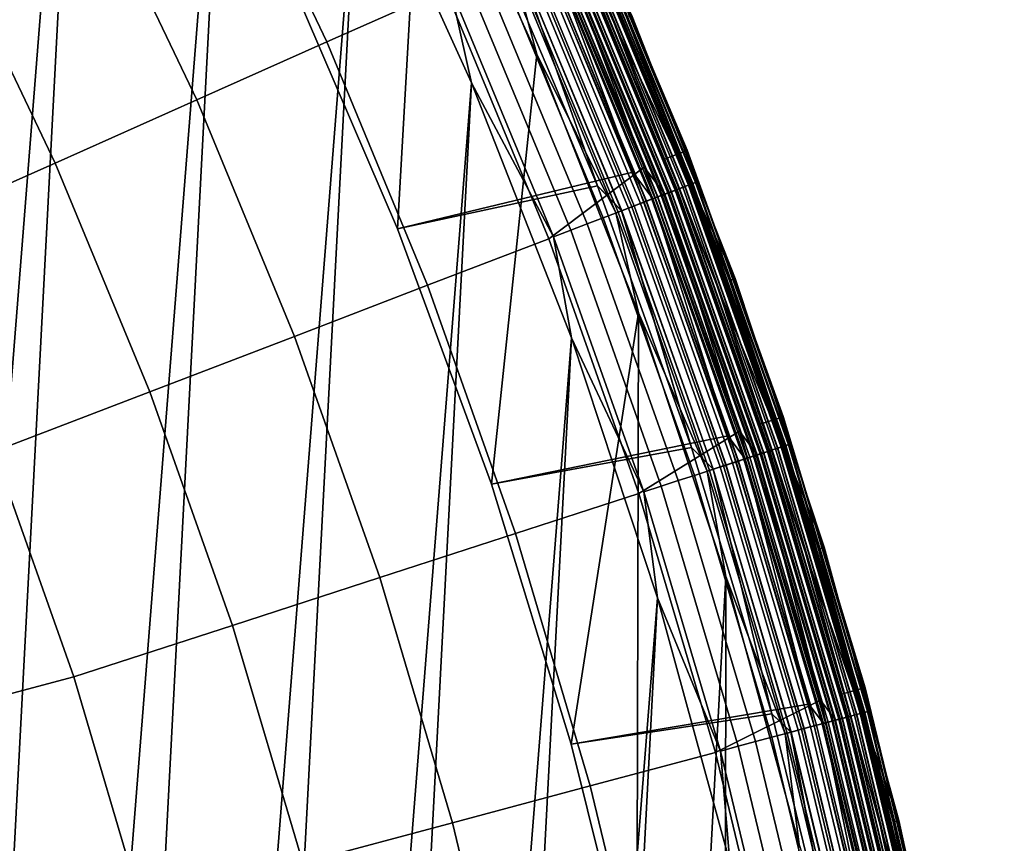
# Model space of a CAD drawing. Header units: metres. Extents: x -167 to 28, y -27 to 27.
# Tile 297 of 303: x 22.16 to 27.25, y 6.43 to 10.69. Entities that reach past the tile are written whole.
import ezdxf

# ---------------------------------------------------------------- set-up
doc = ezdxf.new("R2010")
doc.units = ezdxf.units.M
doc.layers.add('solid_12_065_021_XXX', color=7, linetype='CONTINUOUS')

msp = doc.modelspace()

# ---------------------------------------------------------------- linework, layer by layer
at = {"layer": 'solid_12_065_021_XXX'}
for points in [[(21.75247, 15.305375, 0.2), (22.53614, 14.126105, 0.2), (20.033514, -17.49522, 0.2)], [(22.53614, 14.126105, 0.2), (20.936155, -16.404324, 0.2), (20.033514, -17.49522, 0.2)], [(22.53614, 14.126105, 0.2), (23.255943, 12.906806, 0.2), (20.936155, -16.404324, 0.2)], [(24.240126, 11.818609, 24.5), (23.576563, 13.092319, 24.5), (23.558611, 10.899353, 24.5), (24.114119, 9.607979, 24.5)], [(23.255943, 12.906806, 0.2), (21.779463, -15.266941, 0.2), (20.936155, -16.404324, 0.2)], [(23.255943, 12.906806, 0.2), (23.909811, 11.650984, 0.2), (21.779463, -15.266941, 0.2)], [(23.162811, 11.802042, 129.094391), (23.748739, 10.57362, 129.094391), (24.361313, 10.846355, 127.764793), (23.760273, 12.106463, 127.764793)], [(25.858955, 9.351154, 24), (25.232136, 10.675178, 0.996509), (24.62822, 12.002954, 0.996509), (25.324472, 10.714521, 24)], [(25.023251, 11.141068, 0.901425), (24.62822, 12.002954, 0.996509), (25.232136, 10.675178, 0.996509)], [(24.834955, 10.511333, 24.5), (24.240126, 11.818609, 24.5), (24.114119, 9.607979, 24.5), (24.598927, 8.288352, 24.5)], [(24.701334, 10.997743, 24.494911), (24.240126, 11.818609, 24.5), (24.834955, 10.511333, 24.5)], [(22.50633, 11.467548, 130.388458), (23.075651, 10.273942, 130.388458), (23.748739, 10.57362, 129.094391), (23.162811, 11.802042, 129.094391)], [(23.909811, 11.650984, 0.2), (22.561016, -14.086345, 0.2), (21.779463, -15.266941, 0.2)], [(23.909811, 11.650984, 0.2), (24.495947, 10.362094, 0.2), (22.561016, -14.086345, 0.2)], [(24.385832, 10.857272, 0.205801), (24.495947, 10.362094, 0.2), (23.909811, 11.650984, 0.2)], [(23.075651, 10.273942, 130.388458), (22.50633, 11.467548, 130.388458), (21.792501, 11.103834, 131.643692), (22.343765, 9.948086, 131.643692)], [(25.609295, 10.013431, 111.80262), (25.04006, 11.362224, 111.80262), (24.928316, 11.311522, 125.863533), (25.495007, 9.96876, 125.863533)], [(25.117052, 11.182832, 111.755402), (25.04006, 11.362224, 111.80262), (25.609295, 10.013431, 111.80262)], [(25.611744, 10.014416, 25.5), (25.042456, 11.363335, 25.5), (25.042456, 11.363335, 110.5), (25.611744, 10.014416, 110.5)], [(25.117933, 11.183225, 110.570518), (25.611744, 10.014416, 110.5), (25.042456, 11.363335, 110.5)], [(25.117851, 11.183187, 25.428843), (25.042456, 11.363335, 25.5), (25.611744, 10.014416, 25.5)], [(25.000582, 11.130976, 126.006737), (25.495007, 9.96876, 125.863533), (24.928316, 11.311522, 125.863533)], [(24.895582, 9.556519, 127.764793), (25.389023, 9.927318, 126.423683), (24.82469, 11.264499, 126.423683), (24.361313, 10.846355, 127.764793)], [(24.948336, 11.107715, 126.288391), (24.82469, 11.264499, 126.423683), (25.389023, 9.927318, 126.423683)], [(24.768358, 11.235007, 111.5), (25.331234, 9.900785, 111.5), (24.114126, 9.607965, 111.5), (23.558615, 10.899342, 111.5)], [(24.888802, 11.081208, 111.503677), (25.331234, 9.900785, 111.5), (24.768358, 11.235007, 111.5)], [(24.114138, 9.607936, 111), (25.147024, 9.829906, 111), (24.588175, 11.154444, 111), (23.558563, 10.899455, 111)], [(24.114138, 9.607936, 25), (23.558563, 10.899455, 25), (24.588175, 11.154444, 25), (25.147024, 9.829906, 25)], [(24.730732, 11.010832, 110.994911), (24.588175, 11.154444, 111), (25.147024, 9.829906, 111)], [(24.730152, 11.010573, 25.004999), (25.147024, 9.829906, 25), (24.588175, 11.154444, 25)], [(25.049883, 11.152926, 25.2295), (25.599253, 9.826632, 25.2295), (25.559273, 9.811286, 25.172354), (25.010763, 11.135509, 25.172354)], [(25.599577, 9.826756, 110.769958), (25.050201, 11.153068, 110.769958), (25.011147, 11.13568, 110.827164), (25.559666, 9.811437, 110.827164)], [(25.601429, 9.827468, 24.207253), (25.052013, 11.153874, 24.207253), (25.020802, 11.139978, 24.26996), (25.569532, 9.815224, 24.26996)], [(25.589712, 9.82297, 111.588661), (25.040548, 11.14877, 111.588661), (25.068521, 11.161224, 111.624825), (25.618299, 9.833943, 111.624825)], [(25.081169, 11.166856, 25.292162), (25.631224, 9.838904, 25.292162), (25.599253, 9.826632, 25.2295), (25.049883, 11.152926, 25.2295)], [(25.631472, 9.839001, 110.707253), (25.081411, 11.166964, 110.707253), (25.050201, 11.153068, 110.769958), (25.599577, 9.826756, 110.769958)], [(25.624659, 9.836385, 24.140318), (25.074745, 11.163996, 24.140318), (25.052013, 11.153874, 24.207253), (25.601429, 9.827468, 24.207253)], [(25.618299, 9.833943, 111.624825), (25.068521, 11.161224, 111.624825), (25.090944, 11.171207, 111.665352), (25.641212, 9.842739, 111.665352)], [(25.638752, 9.841795, 24.07052), (25.088535, 11.170135, 24.07052), (25.074745, 11.163996, 24.140318), (25.624659, 9.836385, 24.140318)], [(25.103979, 11.177011, 25.359066), (25.654535, 9.847854, 25.359066), (25.631224, 9.838904, 25.292162), (25.081169, 11.166856, 25.292162)], [(25.654703, 9.847918, 110.64032), (25.104145, 11.177085, 110.64032), (25.081411, 11.166964, 110.707253), (25.631472, 9.839001, 110.707253)], [(25.638752, 9.841795, 24.07052), (25.297022, 10.702425, 24), (25.088535, 11.170135, 24.07052)], [(25.641212, 9.842739, 111.665352), (25.090944, 11.171207, 111.665352), (25.107256, 11.178471, 111.709244), (25.657883, 9.849138, 111.709244)], [(25.117851, 11.183187, 25.428843), (25.668711, 9.853294, 25.428843), (25.654535, 9.847854, 25.359066), (25.103979, 11.177011, 25.359066)], [(25.668795, 9.853328, 110.570518), (25.117933, 11.183225, 110.570518), (25.104145, 11.177085, 110.64032), (25.654703, 9.847918, 110.64032)], [(25.657883, 9.849138, 111.709244), (25.107256, 11.178471, 111.709244), (25.117052, 11.182832, 111.755402), (25.667894, 9.852982, 111.755402)], [(25.667894, 9.852982, 111.755402), (25.117052, 11.182832, 111.755402), (25.609295, 10.013431, 111.80262)], [(25.117851, 11.183187, 25.428843), (25.611744, 10.014416, 25.5), (25.668711, 9.853294, 25.428843)], [(25.668795, 9.853328, 110.570518), (25.611744, 10.014416, 110.5), (25.117933, 11.183225, 110.570518)], [(22.343765, 9.948086, 131.643692), (21.792501, 11.103834, 131.643692), (21.022364, 10.713361, 132.856903), (21.554325, 9.598278, 132.856903)], [(25.482512, 9.781819, 24.377687), (24.935648, 11.102066, 24.377687), (24.883442, 11.078822, 24.420511), (25.429161, 9.76134, 24.420511)], [(25.434637, 9.763443, 111.503677), (24.888802, 11.081208, 111.503677), (24.930891, 11.099948, 111.51474), (25.477652, 9.779954, 111.51474)], [(24.944407, 11.105966, 0.626765), (25.491463, 9.785255, 0.626765), (25.444736, 9.76732, 0.544336), (24.898684, 11.085608, 0.544336)], [(24.964603, 11.114958, 25.121891), (25.512102, 9.793179, 25.121891), (25.4587, 9.772679, 25.079142), (24.912348, 11.091692, 25.079142)], [(25.512556, 9.793352, 110.877686), (24.965048, 11.115155, 110.877686), (24.912842, 11.091912, 110.920509), (25.459206, 9.772873, 110.920509)], [(25.477652, 9.779954, 111.51474), (24.930891, 11.099948, 111.51474), (24.970863, 11.117745, 111.532928), (25.518501, 9.795634, 111.532928)], [(25.529621, 9.799904, 24.32716), (24.981747, 11.12259, 24.32716), (24.935648, 11.102066, 24.377687), (25.482512, 9.781819, 24.377687)], [(24.980736, 11.12214, 0.714617), (25.528589, 9.799507, 0.714617), (25.491463, 9.785255, 0.626765), (24.944407, 11.105966, 0.626765)], [(25.528484, 9.799467, 126.148933), (24.980635, 11.122095, 126.148933), (24.948336, 11.107715, 126.288391), (25.495478, 9.786797, 126.288391)], [(25.495478, 9.786797, 126.288391), (24.948336, 11.107715, 126.288391), (25.389023, 9.927318, 126.423683)], [(25.010763, 11.135509, 25.172354), (25.559273, 9.811286, 25.172354), (25.512102, 9.793179, 25.121891), (24.964603, 11.114958, 25.121891)], [(25.559666, 9.811437, 110.827164), (25.011147, 11.13568, 110.827164), (24.965048, 11.115155, 110.877686), (25.512556, 9.793352, 110.877686)], [(25.518501, 9.795634, 111.532928), (24.970863, 11.117745, 111.532928), (25.007723, 11.134155, 111.55777), (25.556168, 9.810094, 111.55777)], [(25.54887, 9.807292, 126.006737), (25.000582, 11.130976, 126.006737), (24.980635, 11.122095, 126.148933), (25.528484, 9.799467, 126.148933)], [(25.007145, 11.133899, 0.806616), (25.555576, 9.809867, 0.806616), (25.528589, 9.799507, 0.714617), (24.980736, 11.12214, 0.714617)], [(25.569532, 9.815224, 24.26996), (25.020802, 11.139978, 24.26996), (24.981747, 11.12259, 24.32716), (25.529621, 9.799904, 24.32716)], [(25.54887, 9.807292, 126.006737), (25.495007, 9.96876, 125.863533), (25.000582, 11.130976, 126.006737)], [(25.023251, 11.141068, 0.901425), (25.572035, 9.816185, 0.901425), (25.555576, 9.809867, 0.806616), (25.007145, 11.133899, 0.806616)], [(25.556168, 9.810094, 111.55777), (25.007723, 11.134155, 111.55777), (25.040548, 11.14877, 111.588661), (25.589712, 9.82297, 111.588661)], [(25.023251, 11.141068, 0.901425), (25.232136, 10.675178, 0.996509), (25.572035, 9.816185, 0.901425)], [(25.370661, 9.738884, 24.454756), (24.826197, 11.053335, 24.454756), (24.765078, 11.026123, 24.479727), (25.308201, 9.714909, 24.479727)], [(24.844233, 11.061365, 0.468529), (25.389091, 9.745959, 0.468529), (25.325335, 9.721485, 0.400443), (24.781845, 11.033588, 0.400443)], [(24.855062, 11.066187, 25.044977), (25.400158, 9.750207, 25.044977), (25.337669, 9.72622, 25.020092), (24.793915, 11.038961, 25.020092)], [(25.400705, 9.750417, 110.954758), (24.855597, 11.066424, 110.954758), (24.794477, 11.039213, 110.979729), (25.338245, 9.726441, 110.979729)], [(25.429161, 9.76134, 24.420511), (24.883442, 11.078822, 24.420511), (24.826197, 11.053335, 24.454756), (25.370661, 9.738884, 24.454756)], [(24.898684, 11.085608, 0.544336), (25.444736, 9.76732, 0.544336), (25.389091, 9.745959, 0.468529), (24.844233, 11.061365, 0.468529)], [(24.912348, 11.091692, 25.079142), (25.4587, 9.772679, 25.079142), (25.400158, 9.750207, 25.044977), (24.855062, 11.066187, 25.044977)], [(25.459206, 9.772873, 110.920509), (24.912842, 11.091912, 110.920509), (24.855597, 11.066424, 110.954758), (25.400705, 9.750417, 110.954758)], [(25.434637, 9.763443, 111.503677), (25.331234, 9.900785, 111.5), (24.888802, 11.081208, 111.503677)], [(24.712425, 11.002681, 0.34107), (25.254395, 9.694254, 0.34107), (25.177298, 9.66466, 0.291271), (24.636984, 10.969092, 0.291271)], [(25.308201, 9.714909, 24.479727), (24.765078, 11.026123, 24.479727), (24.701334, 10.997743, 24.494911), (25.243059, 9.689902, 24.494911)], [(25.243059, 9.689902, 24.494911), (24.701334, 10.997743, 24.494911), (24.834955, 10.511333, 24.5)], [(24.781845, 11.033588, 0.400443), (25.325335, 9.721485, 0.400443), (25.254395, 9.694254, 0.34107), (24.712425, 11.002681, 0.34107)], [(24.793915, 11.038961, 25.020092), (25.337669, 9.72622, 25.020092), (25.272509, 9.701207, 25.004999), (24.730152, 11.010573, 25.004999)], [(24.730152, 11.010573, 25.004999), (25.272509, 9.701207, 25.004999), (25.147024, 9.829906, 25)], [(25.338245, 9.726441, 110.979729), (24.794477, 11.039213, 110.979729), (24.730732, 11.010832, 110.994911), (25.273102, 9.701435, 110.994911)], [(25.273102, 9.701435, 110.994911), (24.730732, 11.010832, 110.994911), (25.147024, 9.829906, 111)], [(24.636984, 10.969092, 0.291271), (25.177298, 9.66466, 0.291271), (25.095169, 9.633133, 0.25177), (24.556618, 10.933311, 0.25177)], [(23.558615, 10.899342, 111.5), (24.114126, 9.607965, 111.5), (24.114138, 9.607936, 111), (23.558563, 10.899455, 111)], [(24.114119, 9.607979, 24.5), (23.558611, 10.899353, 24.5), (23.558563, 10.899455, 25), (24.114138, 9.607936, 25)], [(24.472492, 10.895856, 0.223141), (25.009199, 9.600132, 0.223141), (24.920637, 9.566136, 0.205801), (24.385832, 10.857272, 0.205801)], [(24.556618, 10.933311, 0.25177), (25.095169, 9.633133, 0.25177), (25.009199, 9.600132, 0.223141), (24.472492, 10.895856, 0.223141)], [(23.748739, 10.57362, 129.094391), (24.269573, 9.316216, 129.094391), (24.895582, 9.556519, 127.764793), (24.361313, 10.846355, 127.764793)], [(24.385832, 10.857272, 0.205801), (24.920637, 9.566136, 0.205801), (24.495947, 10.362094, 0.2)], [(25.297022, 10.702425, 24), (25.830627, 9.34129, 24), (25.858955, 9.351154, 24), (25.324472, 10.714521, 24)], [(25.638752, 9.841795, 24.07052), (25.830627, 9.34129, 24), (25.297022, 10.702425, 24)], [(26.319973, 7.961723, 24), (25.764528, 9.31714, 0.996509), (25.232136, 10.675178, 0.996509), (25.858955, 9.351154, 24)], [(25.572035, 9.816185, 0.901425), (25.232136, 10.675178, 0.996509), (25.764528, 9.31714, 0.996509)], [(23.075651, 10.273942, 130.388458), (23.581724, 9.052176, 130.388458), (24.269573, 9.316216, 129.094391), (23.748739, 10.57362, 129.094391)], [(25.35936, 9.174203, 24.5), (24.834955, 10.511333, 24.5), (24.598927, 8.288352, 24.5), (25.011583, 6.944401, 24.5)], [(25.243059, 9.689902, 24.494911), (24.834955, 10.511333, 24.5), (25.35936, 9.174203, 24.5)], [(24.495947, 10.362094, 0.2), (23.278662, -12.865782, 0.2), (22.561016, -14.086345, 0.2)], [(24.495947, 10.362094, 0.2), (25.012678, 9.043805, 0.2), (23.278662, -12.865782, 0.2)], [(24.920637, 9.566136, 0.205801), (25.012678, 9.043805, 0.2), (24.495947, 10.362094, 0.2)], [(23.581724, 9.052176, 130.388458), (23.075651, 10.273942, 130.388458), (22.343765, 9.948086, 131.643692), (22.833788, 8.76507, 131.643692)], [(26.105936, 8.636253, 111.80262), (25.609295, 10.013431, 111.80262), (25.495007, 9.96876, 125.863533), (25.989429, 8.597737, 125.863533)], [(25.667894, 9.852982, 111.755402), (25.609295, 10.013431, 111.80262), (26.105936, 8.636253, 111.80262)], [(26.108435, 8.63711, 25.5), (25.611744, 10.014416, 25.5), (25.611744, 10.014416, 110.5), (26.108435, 8.63711, 110.5)], [(25.668795, 9.853328, 110.570518), (26.108435, 8.63711, 110.5), (25.611744, 10.014416, 110.5)], [(25.668711, 9.853294, 25.428843), (25.611744, 10.014416, 25.5), (26.108435, 8.63711, 25.5)], [(22.833788, 8.76507, 131.643692), (22.343765, 9.948086, 131.643692), (21.554325, 9.598278, 132.856903), (22.027189, 8.45688, 132.856903)], [(25.54887, 9.807292, 126.006737), (25.989429, 8.597737, 125.863533), (25.495007, 9.96876, 125.863533)], [(25.331234, 9.900785, 111.5), (25.822334, 8.538381, 111.5), (24.598921, 8.288366, 111.5), (24.114126, 9.607965, 111.5)], [(25.361612, 8.240487, 127.764793), (25.881392, 8.561995, 126.423683), (25.389023, 9.927318, 126.423683), (24.895582, 9.556519, 127.764793)], [(25.434637, 9.763443, 111.503677), (25.822334, 8.538381, 111.5), (25.331234, 9.900785, 111.5)], [(25.495478, 9.786797, 126.288391), (25.389023, 9.927318, 126.423683), (25.881392, 8.561995, 126.423683)], [(24.59893, 8.288329, 111), (25.634619, 8.477392, 111), (25.147024, 9.829906, 111), (24.114138, 9.607936, 111)], [(24.59893, 8.288329, 25), (24.114138, 9.607936, 25), (25.147024, 9.829906, 25), (25.634619, 8.477392, 25)], [(25.273102, 9.701435, 110.994911), (25.147024, 9.829906, 111), (25.634619, 8.477392, 111)], [(25.272509, 9.701207, 25.004999), (25.634619, 8.477392, 25), (25.147024, 9.829906, 25)], [(25.599253, 9.826632, 25.2295), (26.078455, 8.473404, 25.2295), (26.037727, 8.460171, 25.172354), (25.559273, 9.811286, 25.172354)], [(26.078785, 8.473511, 110.769958), (25.599577, 9.826756, 110.769958), (25.559666, 9.811437, 110.827164), (26.038128, 8.4603, 110.827164)], [(26.080673, 8.474124, 24.207253), (25.601429, 9.827468, 24.207253), (25.569532, 9.815224, 24.26996), (26.04818, 8.463567, 24.26996)], [(26.068737, 8.470246, 111.588661), (25.589712, 9.82297, 111.588661), (25.618299, 9.833943, 111.624825), (26.097858, 8.479709, 111.624825)], [(25.631224, 9.838904, 25.292162), (26.111025, 8.483987, 25.292162), (26.078455, 8.473404, 25.2295), (25.599253, 9.826632, 25.2295)], [(26.111279, 8.484069, 110.707253), (25.631472, 9.839001, 110.707253), (25.599577, 9.826756, 110.769958), (26.078785, 8.473511, 110.769958)], [(26.104338, 8.481813, 24.140318), (25.624659, 9.836385, 24.140318), (25.601429, 9.827468, 24.207253), (26.080673, 8.474124, 24.207253)], [(26.097858, 8.479709, 111.624825), (25.618299, 9.833943, 111.624825), (25.641212, 9.842739, 111.665352), (26.121202, 8.487293, 111.665352)], [(26.118694, 8.486478, 24.07052), (25.638752, 9.841795, 24.07052), (25.624659, 9.836385, 24.140318), (26.104338, 8.481813, 24.140318)], [(25.654535, 9.847854, 25.359066), (26.134773, 8.491702, 25.359066), (26.111025, 8.483987, 25.292162), (25.631224, 9.838904, 25.292162)], [(26.134945, 8.491758, 110.64032), (25.654703, 9.847918, 110.64032), (25.631472, 9.839001, 110.707253), (26.111279, 8.484069, 110.707253)], [(26.118694, 8.486478, 24.07052), (25.830627, 9.34129, 24), (25.638752, 9.841795, 24.07052)], [(26.121202, 8.487293, 111.665352), (25.641212, 9.842739, 111.665352), (25.657883, 9.849138, 111.709244), (26.138184, 8.492811, 111.709244)], [(25.668711, 9.853294, 25.428843), (26.149214, 8.496395, 25.428843), (26.134773, 8.491702, 25.359066), (25.654535, 9.847854, 25.359066)], [(26.149302, 8.496423, 110.570518), (25.668795, 9.853328, 110.570518), (25.654703, 9.847918, 110.64032), (26.134945, 8.491758, 110.64032)], [(26.138184, 8.492811, 111.709244), (25.657883, 9.849138, 111.709244), (25.667894, 9.852982, 111.755402), (26.148382, 8.496124, 111.755402)], [(26.148382, 8.496124, 111.755402), (25.667894, 9.852982, 111.755402), (26.105936, 8.636253, 111.80262)], [(25.668711, 9.853294, 25.428843), (26.108435, 8.63711, 25.5), (26.149214, 8.496395, 25.428843)], [(26.149302, 8.496423, 110.570518), (26.108435, 8.63711, 110.5), (25.668795, 9.853328, 110.570518)], [(25.95953, 8.434762, 24.377687), (25.482512, 9.781819, 24.377687), (25.429161, 9.76134, 24.420511), (25.90518, 8.417104, 24.420511)], [(25.910759, 8.418916, 111.503677), (25.434637, 9.763443, 111.503677), (25.477652, 9.779954, 111.51474), (25.954578, 8.433153, 111.51474)], [(25.491463, 9.785255, 0.626765), (25.968647, 8.437725, 0.626765), (25.921047, 8.422259, 0.544336), (25.444736, 9.76732, 0.544336)], [(25.512102, 9.793179, 25.121891), (25.989674, 8.444557, 25.121891), (25.935272, 8.426881, 25.079142), (25.4587, 9.772679, 25.079142)], [(25.990135, 8.444707, 110.877686), (25.512556, 9.793352, 110.877686), (25.459206, 9.772873, 110.920509), (25.935787, 8.427048, 110.920509)], [(25.954578, 8.433153, 111.51474), (25.477652, 9.779954, 111.51474), (25.518501, 9.795634, 111.532928), (25.996193, 8.446675, 111.532928)], [(26.007523, 8.450356, 24.32716), (25.529621, 9.799904, 24.32716), (25.482512, 9.781819, 24.377687), (25.95953, 8.434762, 24.377687)], [(25.528589, 9.799507, 0.714617), (26.00647, 8.450014, 0.714617), (25.968647, 8.437725, 0.626765), (25.491463, 9.785255, 0.626765)], [(26.006363, 8.44998, 126.148933), (25.528484, 9.799467, 126.148933), (25.495478, 9.786797, 126.288391), (25.972738, 8.439054, 126.288391)], [(25.972738, 8.439054, 126.288391), (25.495478, 9.786797, 126.288391), (25.881392, 8.561995, 126.423683)], [(25.559273, 9.811286, 25.172354), (26.037727, 8.460171, 25.172354), (25.989674, 8.444557, 25.121891), (25.512102, 9.793179, 25.121891)], [(26.038128, 8.4603, 110.827164), (25.559666, 9.811437, 110.827164), (25.512556, 9.793352, 110.877686), (25.990135, 8.444707, 110.877686)], [(25.996193, 8.446675, 111.532928), (25.518501, 9.795634, 111.532928), (25.556168, 9.810094, 111.55777), (26.034565, 8.459143, 111.55777)], [(26.02713, 8.456727, 126.006737), (25.54887, 9.807292, 126.006737), (25.528484, 9.799467, 126.148933), (26.006363, 8.44998, 126.148933)], [(25.555576, 9.809867, 0.806616), (26.033962, 8.458947, 0.806616), (26.00647, 8.450014, 0.714617), (25.528589, 9.799507, 0.714617)], [(26.04818, 8.463567, 24.26996), (25.569532, 9.815224, 24.26996), (25.529621, 9.799904, 24.32716), (26.007523, 8.450356, 24.32716)], [(26.02713, 8.456727, 126.006737), (25.989429, 8.597737, 125.863533), (25.54887, 9.807292, 126.006737)], [(25.572035, 9.816185, 0.901425), (26.05073, 8.464395, 0.901425), (26.033962, 8.458947, 0.806616), (25.555576, 9.809867, 0.806616)], [(26.034565, 8.459143, 111.55777), (25.556168, 9.810094, 111.55777), (25.589712, 9.82297, 111.588661), (26.068737, 8.470246, 111.588661)], [(25.572035, 9.816185, 0.901425), (25.764528, 9.31714, 0.996509), (26.05073, 8.464395, 0.901425)], [(25.337669, 9.72622, 25.020092), (25.811975, 8.38682, 25.020092), (25.745596, 8.365252, 25.004999), (25.272509, 9.701207, 25.004999)], [(25.812563, 8.38701, 110.979729), (25.338245, 9.726441, 110.979729), (25.273102, 9.701435, 110.994911), (25.746201, 8.365448, 110.994911)], [(25.845585, 8.397739, 24.454756), (25.370661, 9.738884, 24.454756), (25.308201, 9.714909, 24.479727), (25.781956, 8.377066, 24.479727)], [(25.389091, 9.745959, 0.468529), (25.864361, 8.40384, 0.468529), (25.799412, 8.382737, 0.400443), (25.325335, 9.721485, 0.400443)], [(25.400158, 9.750207, 25.044977), (25.875635, 8.407503, 25.044977), (25.811975, 8.38682, 25.020092), (25.337669, 9.72622, 25.020092)], [(25.87619, 8.407684, 110.954758), (25.400705, 9.750417, 110.954758), (25.338245, 9.726441, 110.979729), (25.812563, 8.38701, 110.979729)], [(25.90518, 8.417104, 24.420511), (25.429161, 9.76134, 24.420511), (25.370661, 9.738884, 24.454756), (25.845585, 8.397739, 24.454756)], [(25.444736, 9.76732, 0.544336), (25.921047, 8.422259, 0.544336), (25.864361, 8.40384, 0.468529), (25.389091, 9.745959, 0.468529)], [(25.4587, 9.772679, 25.079142), (25.935272, 8.426881, 25.079142), (25.875635, 8.407503, 25.044977), (25.400158, 9.750207, 25.044977)], [(25.935787, 8.427048, 110.920509), (25.459206, 9.772873, 110.920509), (25.400705, 9.750417, 110.954758), (25.87619, 8.407684, 110.954758)], [(25.910759, 8.418916, 111.503677), (25.822334, 8.538381, 111.5), (25.434637, 9.763443, 111.503677)], [(25.254395, 9.694254, 0.34107), (25.727142, 8.359255, 0.34107), (25.648603, 8.333736, 0.291271), (25.177298, 9.66466, 0.291271)], [(25.781956, 8.377066, 24.479727), (25.308201, 9.714909, 24.479727), (25.243059, 9.689902, 24.494911), (25.715593, 8.355503, 24.494911)], [(25.715593, 8.355503, 24.494911), (25.243059, 9.689902, 24.494911), (25.35936, 9.174203, 24.5)], [(25.325335, 9.721485, 0.400443), (25.799412, 8.382737, 0.400443), (25.727142, 8.359255, 0.34107), (25.254395, 9.694254, 0.34107)], [(25.272509, 9.701207, 25.004999), (25.745596, 8.365252, 25.004999), (25.634619, 8.477392, 25)], [(25.746201, 8.365448, 110.994911), (25.273102, 9.701435, 110.994911), (25.634619, 8.477392, 111)], [(25.095169, 9.633133, 0.25177), (25.564936, 8.306551, 0.25177), (25.477356, 8.278095, 0.223141), (25.009199, 9.600132, 0.223141)], [(25.177298, 9.66466, 0.291271), (25.648603, 8.333736, 0.291271), (25.564936, 8.306551, 0.25177), (25.095169, 9.633133, 0.25177)], [(24.598927, 8.288352, 24.5), (24.114119, 9.607979, 24.5), (24.114138, 9.607936, 25), (24.59893, 8.288329, 25)], [(24.114126, 9.607965, 111.5), (24.598921, 8.288366, 111.5), (24.59893, 8.288329, 111), (24.114138, 9.607936, 111)], [(25.009199, 9.600132, 0.223141), (25.477356, 8.278095, 0.223141), (25.387138, 8.248781, 0.205801), (24.920637, 9.566136, 0.205801)], [(24.269573, 9.316216, 129.094391), (24.723885, 8.033278, 129.094391), (25.361612, 8.240487, 127.764793), (24.895582, 9.556519, 127.764793)], [(24.920637, 9.566136, 0.205801), (25.387138, 8.248781, 0.205801), (25.012678, 9.043805, 0.2)], [(26.706345, 6.549894, 24), (26.22389, 7.932691, 0.996509), (25.764528, 9.31714, 0.996509), (26.319973, 7.961723, 24)], [(26.05073, 8.464395, 0.901425), (25.764528, 9.31714, 0.996509), (26.22389, 7.932691, 0.996509)], [(25.830627, 9.34129, 24), (26.291294, 7.952909, 24), (26.319973, 7.961723, 24), (25.858955, 9.351154, 24)], [(26.118694, 8.486478, 24.07052), (26.291294, 7.952909, 24), (25.830627, 9.34129, 24)], [(23.581724, 9.052176, 130.388458), (24.023161, 7.805598, 130.388458), (24.723885, 8.033278, 129.094391), (24.269573, 9.316216, 129.094391)], [(25.35936, 9.174203, 24.5), (25.011583, 6.944401, 24.5), (25.350861, 5.580135, 24.5)], [(25.811825, 7.811075, 24.5), (25.35936, 9.174203, 24.5), (25.350861, 5.580135, 24.5), (25.615776, 4.199527, 24.5)], [(25.715593, 8.355503, 24.494911), (25.35936, 9.174203, 24.5), (25.811825, 7.811075, 24.5)], [(24.023161, 7.805598, 130.388458), (23.581724, 9.052176, 130.388458), (22.833788, 8.76507, 131.643692), (23.261223, 7.558029, 131.643692)], [(25.012678, 9.043805, 0.2), (23.930357, -11.608726, 0.2), (23.278662, -12.865782, 0.2)], [(25.012678, 9.043805, 0.2), (25.458511, 7.699915, 0.2), (23.930357, -11.608726, 0.2)], [(25.387138, 8.248781, 0.205801), (25.458511, 7.699915, 0.2), (25.012678, 9.043805, 0.2)], [(23.261223, 7.558029, 131.643692), (22.833788, 8.76507, 131.643692), (22.027189, 8.45688, 132.856903), (22.439659, 7.292294, 132.856903)], [(26.528576, 7.234599, 111.80262), (26.105936, 8.636253, 111.80262), (25.989429, 8.597737, 125.863533), (26.410185, 7.20234, 125.863533)], [(26.148382, 8.496124, 111.755402), (26.105936, 8.636253, 111.80262), (26.528576, 7.234599, 111.80262)], [(26.531116, 7.235321, 25.5), (26.108435, 8.63711, 25.5), (26.108435, 8.63711, 110.5), (26.531116, 7.235321, 110.5)], [(26.149302, 8.496423, 110.570518), (26.531116, 7.235321, 110.5), (26.108435, 8.63711, 110.5)], [(26.149214, 8.496395, 25.428843), (26.108435, 8.63711, 25.5), (26.531116, 7.235321, 25.5)], [(25.758129, 6.90187, 127.764793), (26.300396, 7.172399, 126.423683), (25.881392, 8.561995, 126.423683), (25.361612, 8.240487, 127.764793)], [(25.972738, 8.439054, 126.288391), (25.881392, 8.561995, 126.423683), (26.300396, 7.172399, 126.423683)], [(26.02713, 8.456727, 126.006737), (26.410185, 7.20234, 125.863533), (25.989429, 8.597737, 125.863533)], [(25.822334, 8.538381, 111.5), (26.240236, 7.151702, 111.5), (25.01158, 6.944411, 111.5), (24.598921, 8.288366, 111.5)], [(25.910759, 8.418916, 111.503677), (26.240236, 7.151702, 111.5), (25.822334, 8.538381, 111.5)], [(22.439659, 7.292294, 132.856903), (22.027189, 8.45688, 132.856903), (21.143681, 8.181058, 134.024979), (21.545557, 7.055064, 134.024979)], [(25.01157, 6.944456, 111), (26.049515, 7.100898, 111), (25.634619, 8.477392, 111), (24.59893, 8.288329, 111)], [(25.01157, 6.944456, 25), (24.59893, 8.288329, 25), (25.634619, 8.477392, 25), (26.049515, 7.100898, 25)], [(25.746201, 8.365448, 110.994911), (25.634619, 8.477392, 111), (26.049515, 7.100898, 111)], [(25.745596, 8.365252, 25.004999), (26.049515, 7.100898, 25), (25.634619, 8.477392, 25)], [(26.037727, 8.460171, 25.172354), (26.444815, 7.085867, 25.172354), (26.396009, 7.07279, 25.121891), (25.989674, 8.444557, 25.121891)], [(26.445223, 7.085976, 110.827164), (26.038128, 8.4603, 110.827164), (25.990135, 8.444707, 110.877686), (26.396479, 7.072915, 110.877686)], [(26.40263, 7.074564, 111.532928), (25.996193, 8.446675, 111.532928), (26.034565, 8.459143, 111.55777), (26.441603, 7.085006, 111.55777)], [(26.434052, 7.082983, 126.006737), (26.02713, 8.456727, 126.006737), (26.006363, 8.44998, 126.148933), (26.41296, 7.077332, 126.148933)], [(26.033962, 8.458947, 0.806616), (26.44099, 7.084842, 0.806616), (26.413069, 7.07736, 0.714617), (26.00647, 8.450014, 0.714617)], [(26.455429, 7.088711, 24.26996), (26.04818, 8.463567, 24.26996), (26.007523, 8.450356, 24.32716), (26.414137, 7.077647, 24.32716)], [(26.434052, 7.082983, 126.006737), (26.410185, 7.20234, 125.863533), (26.02713, 8.456727, 126.006737)], [(26.05073, 8.464395, 0.901425), (26.458019, 7.089405, 0.901425), (26.44099, 7.084842, 0.806616), (26.033962, 8.458947, 0.806616)], [(26.441603, 7.085006, 111.55777), (26.034565, 8.459143, 111.55777), (26.068737, 8.470246, 111.588661), (26.476309, 7.094306, 111.588661)], [(26.078455, 8.473404, 25.2295), (26.486179, 7.096951, 25.2295), (26.444815, 7.085867, 25.172354), (26.037727, 8.460171, 25.172354)], [(26.486515, 7.09704, 110.769958), (26.078785, 8.473511, 110.769958), (26.038128, 8.4603, 110.827164), (26.445223, 7.085976, 110.827164)], [(26.488432, 7.097554, 24.207253), (26.080673, 8.474124, 24.207253), (26.04818, 8.463567, 24.26996), (26.455429, 7.088711, 24.26996)], [(26.05073, 8.464395, 0.901425), (26.22389, 7.932691, 0.996509), (26.458019, 7.089405, 0.901425)], [(26.476309, 7.094306, 111.588661), (26.068737, 8.470246, 111.588661), (26.097858, 8.479709, 111.624825), (26.505886, 7.102231, 111.624825)], [(26.111025, 8.483987, 25.292162), (26.519258, 7.105814, 25.292162), (26.486179, 7.096951, 25.2295), (26.078455, 8.473404, 25.2295)], [(26.519516, 7.105883, 110.707253), (26.111279, 8.484069, 110.707253), (26.078785, 8.473511, 110.769958), (26.486515, 7.09704, 110.769958)], [(26.512466, 7.103994, 24.140318), (26.104338, 8.481813, 24.140318), (26.080673, 8.474124, 24.207253), (26.488432, 7.097554, 24.207253)], [(26.505886, 7.102231, 111.624825), (26.097858, 8.479709, 111.624825), (26.121202, 8.487293, 111.665352), (26.529594, 7.108583, 111.665352)], [(26.527048, 7.107901, 24.07052), (26.118694, 8.486478, 24.07052), (26.104338, 8.481813, 24.140318), (26.512466, 7.103994, 24.140318)], [(26.134773, 8.491702, 25.359066), (26.543377, 7.112277, 25.359066), (26.519258, 7.105814, 25.292162), (26.111025, 8.483987, 25.292162)], [(26.543552, 7.112323, 110.64032), (26.134945, 8.491758, 110.64032), (26.111279, 8.484069, 110.707253), (26.519516, 7.105883, 110.707253)], [(26.527048, 7.107901, 24.07052), (26.291294, 7.952909, 24), (26.118694, 8.486478, 24.07052)], [(26.529594, 7.108583, 111.665352), (26.121202, 8.487293, 111.665352), (26.138184, 8.492811, 111.709244), (26.546843, 7.113205, 111.709244)], [(26.149214, 8.496395, 25.428843), (26.558044, 7.116207, 25.428843), (26.543377, 7.112277, 25.359066), (26.134773, 8.491702, 25.359066)], [(26.558132, 7.11623, 110.570518), (26.149302, 8.496423, 110.570518), (26.134945, 8.491758, 110.64032), (26.543552, 7.112323, 110.64032)], [(26.546843, 7.113205, 111.709244), (26.138184, 8.492811, 111.709244), (26.148382, 8.496124, 111.755402), (26.557199, 7.11598, 111.755402)], [(26.557199, 7.11598, 111.755402), (26.148382, 8.496124, 111.755402), (26.528576, 7.234599, 111.80262)], [(26.149214, 8.496395, 25.428843), (26.531116, 7.235321, 25.5), (26.558044, 7.116207, 25.428843)], [(26.558132, 7.11623, 110.570518), (26.531116, 7.235321, 110.5), (26.149302, 8.496423, 110.570518)], [(25.864361, 8.40384, 0.468529), (26.268738, 7.038687, 0.468529), (26.202772, 7.021012, 0.400443), (25.799412, 8.382737, 0.400443)], [(25.875635, 8.407503, 25.044977), (26.280188, 7.041755, 25.044977), (26.215534, 7.024431, 25.020092), (25.811975, 8.38682, 25.020092)], [(26.280752, 7.041906, 110.954758), (25.87619, 8.407684, 110.954758), (25.812563, 8.38701, 110.979729), (26.216129, 7.024591, 110.979729)], [(26.310196, 7.049796, 24.420511), (25.90518, 8.417104, 24.420511), (25.845585, 8.397739, 24.454756), (26.249668, 7.033577, 24.454756)], [(25.921047, 8.422259, 0.544336), (26.326311, 7.054114, 0.544336), (26.268738, 7.038687, 0.468529), (25.864361, 8.40384, 0.468529)], [(25.935272, 8.426881, 25.079142), (26.340759, 7.057985, 25.079142), (26.280188, 7.041755, 25.044977), (25.875635, 8.407503, 25.044977)], [(26.34128, 7.058125, 110.920509), (25.935787, 8.427048, 110.920509), (25.87619, 8.407684, 110.954758), (26.280752, 7.041906, 110.954758)], [(26.365395, 7.064586, 24.377687), (25.95953, 8.434762, 24.377687), (25.90518, 8.417104, 24.420511), (26.310196, 7.049796, 24.420511)], [(26.315863, 7.051314, 111.503677), (25.910759, 8.418916, 111.503677), (25.954578, 8.433153, 111.51474), (26.360365, 7.063239, 111.51474)], [(26.315863, 7.051314, 111.503677), (26.240236, 7.151702, 111.5), (25.910759, 8.418916, 111.503677)], [(25.968647, 8.437725, 0.626765), (26.374655, 7.067068, 0.626765), (26.326311, 7.054114, 0.544336), (25.921047, 8.422259, 0.544336)], [(25.989674, 8.444557, 25.121891), (26.396009, 7.07279, 25.121891), (26.340759, 7.057985, 25.079142), (25.935272, 8.426881, 25.079142)], [(26.396479, 7.072915, 110.877686), (25.990135, 8.444707, 110.877686), (25.935787, 8.427048, 110.920509), (26.34128, 7.058125, 110.920509)], [(26.360365, 7.063239, 111.51474), (25.954578, 8.433153, 111.51474), (25.996193, 8.446675, 111.532928), (26.40263, 7.074564, 111.532928)], [(26.414137, 7.077647, 24.32716), (26.007523, 8.450356, 24.32716), (25.95953, 8.434762, 24.377687), (26.365395, 7.064586, 24.377687)], [(26.00647, 8.450014, 0.714617), (26.413069, 7.07736, 0.714617), (26.374655, 7.067068, 0.626765), (25.968647, 8.437725, 0.626765)], [(26.41296, 7.077332, 126.148933), (26.006363, 8.44998, 126.148933), (25.972738, 8.439054, 126.288391), (26.378809, 7.068181, 126.288391)], [(26.378809, 7.068181, 126.288391), (25.972738, 8.439054, 126.288391), (26.300396, 7.172399, 126.423683)], [(25.727142, 8.359255, 0.34107), (26.129374, 7.001344, 0.34107), (26.049606, 6.979971, 0.291271), (25.648603, 8.333736, 0.291271)], [(26.185045, 7.016262, 24.479727), (25.781956, 8.377066, 24.479727), (25.715593, 8.355503, 24.494911), (26.117645, 6.998202, 24.494911)], [(26.117645, 6.998202, 24.494911), (25.715593, 8.355503, 24.494911), (25.811825, 7.811075, 24.5)], [(25.799412, 8.382737, 0.400443), (26.202772, 7.021012, 0.400443), (26.129374, 7.001344, 0.34107), (25.727142, 8.359255, 0.34107)], [(25.811975, 8.38682, 25.020092), (26.215534, 7.024431, 25.020092), (26.148115, 7.006366, 25.004999), (25.745596, 8.365252, 25.004999)], [(25.745596, 8.365252, 25.004999), (26.148115, 7.006366, 25.004999), (26.049515, 7.100898, 25)], [(26.216129, 7.024591, 110.979729), (25.812563, 8.38701, 110.979729), (25.746201, 8.365448, 110.994911), (26.148729, 7.006531, 110.994911)], [(26.148729, 7.006531, 110.994911), (25.746201, 8.365448, 110.994911), (26.049515, 7.100898, 111)], [(26.249668, 7.033577, 24.454756), (25.845585, 8.397739, 24.454756), (25.781956, 8.377066, 24.479727), (26.185045, 7.016262, 24.479727)], [(25.564936, 8.306551, 0.25177), (25.964632, 6.957202, 0.25177), (25.875683, 6.933368, 0.223141), (25.477356, 8.278095, 0.223141)], [(25.648603, 8.333736, 0.291271), (26.049606, 6.979971, 0.291271), (25.964632, 6.957202, 0.25177), (25.564936, 8.306551, 0.25177)], [(24.598921, 8.288366, 111.5), (25.01158, 6.944411, 111.5), (25.01157, 6.944456, 111), (24.59893, 8.288329, 111)], [(25.011583, 6.944401, 24.5), (24.598927, 8.288352, 24.5), (24.59893, 8.288329, 25), (25.01157, 6.944456, 25)], [(25.477356, 8.278095, 0.223141), (25.875683, 6.933368, 0.223141), (25.784054, 6.908816, 0.205801), (25.387138, 8.248781, 0.205801)], [(25.387138, 8.248781, 0.205801), (25.784054, 6.908816, 0.205801), (25.458511, 7.699915, 0.2)], [(24.723885, 8.033278, 129.094391), (25.110432, 6.72832, 129.094391), (25.758129, 6.90187, 127.764793), (25.361612, 8.240487, 127.764793)], [(24.023161, 7.805598, 130.388458), (24.39875, 6.537626, 130.388458), (25.110432, 6.72832, 129.094391), (24.723885, 8.033278, 129.094391)], [(26.291294, 7.952909, 24), (26.677299, 6.542381, 24), (26.706345, 6.549894, 24), (26.319973, 7.961723, 24)], [(26.527048, 7.107901, 24.07052), (26.677299, 6.542381, 24), (26.291294, 7.952909, 24)], [(27.017172, 5.118827, 24), (26.608919, 6.525755, 0.996509), (26.22389, 7.932691, 0.996509), (26.706345, 6.549894, 24)], [(26.458019, 7.089405, 0.901425), (26.22389, 7.932691, 0.996509), (26.608919, 6.525755, 0.996509)], [(24.39875, 6.537626, 130.388458), (24.023161, 7.805598, 130.388458), (23.261223, 7.558029, 131.643692), (23.624901, 6.330273, 131.643692)], [(25.811825, 7.811075, 24.5), (25.615776, 4.199527, 24.5), (25.805569, 2.806528, 24.5)], [(26.191057, 6.425861, 24.5), (25.811825, 7.811075, 24.5), (25.805569, 2.806528, 24.5), (25.919666, 1.405292, 24.5)], [(26.117645, 6.998202, 24.494911), (25.811825, 7.811075, 24.5), (26.191057, 6.425861, 24.5)], [(25.458511, 7.699915, 0.2), (24.514219, -10.318798, 0.2), (23.930357, -11.608726, 0.2)], [(25.458511, 7.699915, 0.2), (25.832178, 6.334278, 0.2), (24.514219, -10.318798, 0.2)], [(25.784054, 6.908816, 0.205801), (25.832178, 6.334278, 0.2), (25.458511, 7.699915, 0.2)], [(23.624901, 6.330273, 131.643692), (23.261223, 7.558029, 131.643692), (22.439659, 7.292294, 132.856903), (22.790606, 6.107714, 132.856903)], [(22.790606, 6.107714, 132.856903), (22.439659, 7.292294, 132.856903), (21.545557, 7.055064, 134.024979), (21.887516, 5.90945, 134.024979)], [(26.876017, 5.81244, 111.80262), (26.528576, 7.234599, 111.80262), (26.410185, 7.20234, 125.863533), (26.756077, 5.786526, 125.863533)], [(26.557199, 7.11598, 111.755402), (26.528576, 7.234599, 111.80262), (26.876017, 5.81244, 111.80262)], [(26.878593, 5.813022, 25.5), (26.531116, 7.235321, 25.5), (26.531116, 7.235321, 110.5), (26.878593, 5.813022, 110.5)], [(26.558132, 7.11623, 110.570518), (26.878593, 5.813022, 110.5), (26.531116, 7.235321, 110.5)], [(26.558044, 7.116207, 25.428843), (26.531116, 7.235321, 25.5), (26.878593, 5.813022, 25.5)], [(26.434052, 7.082983, 126.006737), (26.756077, 5.786526, 125.863533), (26.410185, 7.20234, 125.863533)], [(26.240236, 7.151702, 111.5), (26.583677, 5.745, 111.5), (25.350863, 5.580122, 111.5), (25.01158, 6.944411, 111.5)], [(26.084044, 5.544335, 127.764793), (26.644852, 5.76247, 126.423683), (26.300396, 7.172399, 126.423683), (25.758129, 6.90187, 127.764793)], [(26.315863, 7.051314, 111.503677), (26.583677, 5.745, 111.5), (26.240236, 7.151702, 111.5)], [(26.712578, 5.677934, 126.288391), (26.378809, 7.068181, 126.288391), (26.300396, 7.172399, 126.423683), (26.644852, 5.76247, 126.423683)], [(25.350868, 5.580103, 111), (26.390495, 5.70454, 111), (26.049515, 7.100898, 111), (25.01157, 6.944456, 111)], [(25.350868, 5.580103, 25), (25.01157, 6.944456, 25), (26.049515, 7.100898, 25), (26.390495, 5.70454, 25)], [(26.148729, 7.006531, 110.994911), (26.049515, 7.100898, 111), (26.390495, 5.70454, 111)], [(26.148115, 7.006366, 25.004999), (26.390495, 5.70454, 25), (26.049515, 7.100898, 25)], [(26.748352, 5.685538, 24.32716), (26.414137, 7.077647, 24.32716), (26.365395, 7.064586, 24.377687), (26.698994, 5.675046, 24.377687)], [(26.413069, 7.07736, 0.714617), (26.747271, 5.685308, 0.714617), (26.708372, 5.67704, 0.626765), (26.374655, 7.067068, 0.626765)], [(26.747162, 5.685285, 126.148933), (26.41296, 7.077332, 126.148933), (26.378809, 7.068181, 126.288391), (26.712578, 5.677934, 126.288391)], [(26.444815, 7.085867, 25.172354), (26.779419, 5.692142, 25.172354), (26.729996, 5.681636, 25.121891), (26.396009, 7.07279, 25.121891)], [(26.779831, 5.692229, 110.827164), (26.445223, 7.085976, 110.827164), (26.396479, 7.072915, 110.877686), (26.730471, 5.681737, 110.877686)], [(26.7367, 5.683061, 111.532928), (26.40263, 7.074564, 111.532928), (26.441603, 7.085006, 111.55777), (26.776165, 5.69145, 111.55777)], [(26.768518, 5.689824, 126.006737), (26.434052, 7.082983, 126.006737), (26.41296, 7.077332, 126.148933), (26.747162, 5.685285, 126.148933)], [(26.44099, 7.084842, 0.806616), (26.775547, 5.691318, 0.806616), (26.747271, 5.685308, 0.714617), (26.413069, 7.07736, 0.714617)], [(26.790169, 5.694426, 24.26996), (26.455429, 7.088711, 24.26996), (26.414137, 7.077647, 24.32716), (26.748352, 5.685538, 24.32716)], [(26.768518, 5.689824, 126.006737), (26.756077, 5.786526, 125.863533), (26.434052, 7.082983, 126.006737)], [(26.458019, 7.089405, 0.901425), (26.792789, 5.694983, 0.901425), (26.775547, 5.691318, 0.806616), (26.44099, 7.084842, 0.806616)], [(26.776165, 5.69145, 111.55777), (26.441603, 7.085006, 111.55777), (26.476309, 7.094306, 111.588661), (26.811312, 5.69892, 111.588661)], [(26.486179, 7.096951, 25.2295), (26.821306, 5.701045, 25.2295), (26.779419, 5.692142, 25.172354), (26.444815, 7.085867, 25.172354)], [(26.821646, 5.701117, 110.769958), (26.486515, 7.09704, 110.769958), (26.445223, 7.085976, 110.827164), (26.779831, 5.692229, 110.827164)], [(26.823587, 5.70153, 24.207253), (26.488432, 7.097554, 24.207253), (26.455429, 7.088711, 24.26996), (26.790169, 5.694426, 24.26996)], [(26.458019, 7.089405, 0.901425), (26.608919, 6.525755, 0.996509), (26.792789, 5.694983, 0.901425)], [(26.811312, 5.69892, 111.588661), (26.476309, 7.094306, 111.588661), (26.505886, 7.102231, 111.624825), (26.841263, 5.705287, 111.624825)], [(26.519258, 7.105814, 25.292162), (26.854805, 5.708165, 25.292162), (26.821306, 5.701045, 25.2295), (26.486179, 7.096951, 25.2295)], [(26.855064, 5.70822, 110.707253), (26.519516, 7.105883, 110.707253), (26.486515, 7.09704, 110.769958), (26.821646, 5.701117, 110.769958)], [(26.847927, 5.706703, 24.140318), (26.512466, 7.103994, 24.140318), (26.488432, 7.097554, 24.207253), (26.823587, 5.70153, 24.207253)], [(26.841263, 5.705287, 111.624825), (26.505886, 7.102231, 111.624825), (26.529594, 7.108583, 111.665352), (26.865271, 5.71039, 111.665352)], [(26.862692, 5.709841, 24.07052), (26.527048, 7.107901, 24.07052), (26.512466, 7.103994, 24.140318), (26.847927, 5.706703, 24.140318)], [(26.543377, 7.112277, 25.359066), (26.879229, 5.713356, 25.359066), (26.854805, 5.708165, 25.292162), (26.519258, 7.105814, 25.292162)], [(26.879406, 5.713394, 110.64032), (26.543552, 7.112323, 110.64032), (26.519516, 7.105883, 110.707253), (26.855064, 5.70822, 110.707253)], [(26.862692, 5.709841, 24.07052), (26.677299, 6.542381, 24), (26.527048, 7.107901, 24.07052)], [(26.865271, 5.71039, 111.665352), (26.529594, 7.108583, 111.665352), (26.546843, 7.113205, 111.709244), (26.882736, 5.714102, 111.709244)], [(26.558044, 7.116207, 25.428843), (26.894081, 5.716513, 25.428843), (26.879229, 5.713356, 25.359066), (26.543377, 7.112277, 25.359066)], [(26.894171, 5.716532, 110.570518), (26.558132, 7.11623, 110.570518), (26.543552, 7.112323, 110.64032), (26.879406, 5.713394, 110.64032)], [(26.882736, 5.714102, 111.709244), (26.546843, 7.113205, 111.709244), (26.557199, 7.11598, 111.755402), (26.893227, 5.716331, 111.755402)], [(26.893227, 5.716331, 111.755402), (26.557199, 7.11598, 111.755402), (26.876017, 5.81244, 111.80262)], [(26.558044, 7.116207, 25.428843), (26.878593, 5.813022, 25.5), (26.894081, 5.716513, 25.428843)], [(26.894171, 5.716532, 110.570518), (26.878593, 5.813022, 110.5), (26.558132, 7.11623, 110.570518)], [(26.581802, 5.650136, 24.454756), (26.249668, 7.033577, 24.454756), (26.185045, 7.016262, 24.479727), (26.516361, 5.636227, 24.479727)], [(26.268738, 7.038687, 0.468529), (26.601114, 5.654241, 0.468529), (26.534313, 5.640042, 0.400443), (26.202772, 7.021012, 0.400443)], [(26.280188, 7.041755, 25.044977), (26.612709, 5.656706, 25.044977), (26.547237, 5.642789, 25.020092), (26.215534, 7.024431, 25.020092)], [(26.613281, 5.656827, 110.954758), (26.280752, 7.041906, 110.954758), (26.216129, 7.024591, 110.979729), (26.54784, 5.642918, 110.979729)], [(26.643097, 5.663165, 24.420511), (26.310196, 7.049796, 24.420511), (26.249668, 7.033577, 24.454756), (26.581802, 5.650136, 24.454756)], [(26.326311, 7.054114, 0.544336), (26.659416, 5.666634, 0.544336), (26.601114, 5.654241, 0.468529), (26.268738, 7.038687, 0.468529)], [(26.340759, 7.057985, 25.079142), (26.674046, 5.669744, 25.079142), (26.612709, 5.656706, 25.044977), (26.280188, 7.041755, 25.044977)], [(26.674574, 5.669856, 110.920509), (26.34128, 7.058125, 110.920509), (26.280752, 7.041906, 110.954758), (26.613281, 5.656827, 110.954758)], [(26.698994, 5.675046, 24.377687), (26.365395, 7.064586, 24.377687), (26.310196, 7.049796, 24.420511), (26.643097, 5.663165, 24.420511)], [(26.648834, 5.664384, 111.503677), (26.315863, 7.051314, 111.503677), (26.360365, 7.063239, 111.51474), (26.693901, 5.673964, 111.51474)], [(26.648834, 5.664384, 111.503677), (26.583677, 5.745, 111.5), (26.315863, 7.051314, 111.503677)], [(26.374655, 7.067068, 0.626765), (26.708372, 5.67704, 0.626765), (26.659416, 5.666634, 0.544336), (26.326311, 7.054114, 0.544336)], [(26.396009, 7.07279, 25.121891), (26.729996, 5.681636, 25.121891), (26.674046, 5.669744, 25.079142), (26.340759, 7.057985, 25.079142)], [(26.730471, 5.681737, 110.877686), (26.396479, 7.072915, 110.877686), (26.34128, 7.058125, 110.920509), (26.674574, 5.669856, 110.920509)], [(26.693901, 5.673964, 111.51474), (26.360365, 7.063239, 111.51474), (26.40263, 7.074564, 111.532928), (26.7367, 5.683061, 111.532928)], [(26.049606, 6.979971, 0.291271), (26.37921, 5.607074, 0.291271), (26.293159, 5.588784, 0.25177), (25.964632, 6.957202, 0.25177)], [(26.129374, 7.001344, 0.34107), (26.459986, 5.624244, 0.34107), (26.37921, 5.607074, 0.291271), (26.049606, 6.979971, 0.291271)], [(26.516361, 5.636227, 24.479727), (26.185045, 7.016262, 24.479727), (26.117645, 6.998202, 24.494911), (26.448109, 5.621719, 24.494911)], [(26.448109, 5.621719, 24.494911), (26.117645, 6.998202, 24.494911), (26.191057, 6.425861, 24.5)], [(26.202772, 7.021012, 0.400443), (26.534313, 5.640042, 0.400443), (26.459986, 5.624244, 0.34107), (26.129374, 7.001344, 0.34107)], [(26.215534, 7.024431, 25.020092), (26.547237, 5.642789, 25.020092), (26.478966, 5.628278, 25.004999), (26.148115, 7.006366, 25.004999)], [(26.148115, 7.006366, 25.004999), (26.478966, 5.628278, 25.004999), (26.390495, 5.70454, 25)], [(26.54784, 5.642918, 110.979729), (26.216129, 7.024591, 110.979729), (26.148729, 7.006531, 110.994911), (26.479588, 5.62841, 110.994911)], [(26.479588, 5.62841, 110.994911), (26.148729, 7.006531, 110.994911), (26.390495, 5.70454, 111)], [(25.01158, 6.944411, 111.5), (25.350863, 5.580122, 111.5), (25.350868, 5.580103, 111), (25.01157, 6.944456, 111)], [(25.350861, 5.580135, 24.5), (25.011583, 6.944401, 24.5), (25.01157, 6.944456, 25), (25.350868, 5.580103, 25)], [(25.875683, 6.933368, 0.223141), (26.203085, 5.569638, 0.223141), (26.110296, 5.549915, 0.205801), (25.784054, 6.908816, 0.205801)], [(25.964632, 6.957202, 0.25177), (26.293159, 5.588784, 0.25177), (26.203085, 5.569638, 0.223141), (25.875683, 6.933368, 0.223141)], [(25.110432, 6.72832, 129.094391), (25.428152, 5.404921, 129.094391), (26.084044, 5.544335, 127.764793), (25.758129, 6.90187, 127.764793)], [(25.784054, 6.908816, 0.205801), (26.110296, 5.549915, 0.205801), (25.832178, 6.334278, 0.2)], [(24.39875, 6.537626, 130.388458), (24.707466, 5.251734, 130.388458), (25.428152, 5.404921, 129.094391), (25.110432, 6.72832, 129.094391)], [(24.707466, 5.251734, 130.388458), (24.39875, 6.537626, 130.388458), (23.624901, 6.330273, 131.643692), (23.923824, 5.085166, 131.643692)], [(27.251276, 3.673982, 24), (26.91852, 5.100323, 0.996509), (26.608919, 6.525755, 0.996509), (27.017172, 5.118827, 24)], [(26.792789, 5.694983, 0.901425), (26.608919, 6.525755, 0.996509), (26.91852, 5.100323, 0.996509)], [(26.677299, 6.542381, 24), (26.987604, 5.113708, 24), (27.017172, 5.118827, 24), (26.706345, 6.549894, 24)], [(26.862692, 5.709841, 24.07052), (26.987604, 5.113708, 24), (26.677299, 6.542381, 24)]]:
    msp.add_3dface(points, dxfattribs=at)

doc.saveas('drawing.dxf')
